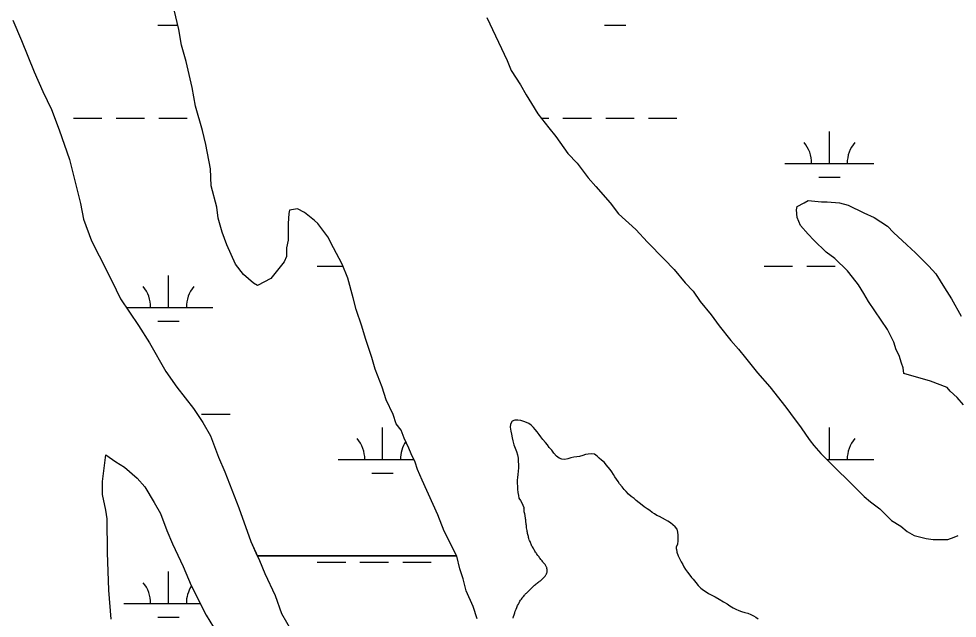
# Model space of a CAD drawing. Extents: x 3177185 to 3215018, y 812988 to 838321.
# Drawn here: x 3209124 to 3210178, y 823312 to 823986 of the extents above; entities that cross this region are included whole.
import ezdxf

# ---------------------------------------------------------------- set-up
doc = ezdxf.new("R2010")
doc.units = 0
for name, color, linetype in [('V-SITE-VEGE', 7, 'Continuous'), ('V-TOPO-SHOR', 7, 'Continuous'), ('V-WETL-SWMP', 7, 'Continuous')]:
    doc.layers.add(name, color=color, linetype=linetype)

msp = doc.modelspace()

# ---------------------------------------------------------------- linework, layer by layer
at = {"layer": 'V-SITE-VEGE'}
for points in [[(3209426.2, 823755.6), (3209426.2, 823737.1), (3209424.5, 823728.3), (3209424.5, 823718.7), (3209421.9, 823712.5), (3209406.9, 823694), (3209392, 823686.1), (3209387.6, 823688.7), (3209376.1, 823698.4), (3209367.3, 823709.8), (3209357.6, 823731.8), (3209352.3, 823745.9), (3209347.9, 823761.7), (3209346.1, 823774), (3209340, 823797.8), (3209339.1, 823817.1), (3209333.8, 823844.4), (3209330.2, 823860.2), (3209322.3, 823887.5), (3209318.7, 823908.6), (3209311.7, 823937.7), (3209306.4, 823956.1), (3209303.7, 823973.7), (3209298.4, 823995.7)], [(3209117.2, 823984.1), (3209126.9, 823961.3), (3209141, 823926.1), (3209150.7, 823904.1), (3209160.4, 823883.8), (3209169.2, 823861), (3209180.7, 823827.5), (3209193, 823778.3), (3209196.6, 823760.7), (3209205.4, 823736.1), (3209214.2, 823719.3), (3209228.3, 823691.2), (3209238, 823671), (3209258.3, 823641.1), (3209270.6, 823621.7), (3209289.1, 823589.2), (3209301.4, 823571.6), (3209319.9, 823547.9), (3209330.5, 823532), (3209339.3, 823517.1), (3209348.1, 823493.3), (3209355.2, 823476.6), (3209371.1, 823436.1), (3209384.3, 823398.3), (3209394, 823377.2), (3209400.2, 823362.3), (3209411.6, 823337.6), (3209418.7, 823317.4), (3209430.1, 823298)], [(3209649.5, 823987.2), (3209672.4, 823938.9), (3209676.9, 823927.4), (3209687.4, 823911.6), (3209693.6, 823900.2), (3209699.8, 823890.5), (3209706.8, 823879), (3209719.1, 823863.2), (3209727.1, 823853.5), (3209740.3, 823834.2), (3209750.9, 823823.6), (3209763.2, 823806.9), (3209772, 823797.3), (3209787.9, 823778.8), (3209797.5, 823766.5), (3209816.9, 823748.9), (3209830.1, 823734.8), (3209848.6, 823715.5), (3209860.1, 823704.1), (3209872.4, 823689.1), (3209881.2, 823679.5), (3209889.1, 823668), (3209901.5, 823653.1), (3209910.3, 823640.8), (3209923.5, 823624.1), (3209932.3, 823614.4), (3209940.2, 823604.7), (3209953.4, 823588), (3209967.5, 823572.2), (3209985.2, 823549.3), (3209995.7, 823535.2), (3210001.9, 823527.3), (3210008.1, 823517.7), (3210012.5, 823511.5), (3210016.9, 823506.2), (3210024.8, 823497.4), (3210073.2, 823449.1), (3210080.3, 823442.9), (3210090.9, 823435), (3210104.1, 823421.8), (3210114.6, 823415.7), (3210121.7, 823409.5), (3210129.6, 823405.1), (3210142.8, 823401.6), (3210150.7, 823400.7), (3210167.4, 823400.8), (3210174.5, 823403.4), (3210178.9, 823405.2)], [(3210106.5, 823622.5), (3210099.5, 823636.5), (3210078.3, 823668.2), (3210073, 823677), (3210066.9, 823686.7), (3210064.2, 823690.2), (3210054.5, 823702.5), (3210040.5, 823716.5), (3210030.8, 823723.6), (3210016.7, 823736.8), (3210010.5, 823743.8), (3210001.7, 823753.5), (3209998.2, 823762.3), (3209997.3, 823771.1), (3209998.2, 823774.6), (3210006.1, 823779), (3210010.5, 823781.6), (3210025.4, 823779.9), (3210031.6, 823779.9), (3210045.7, 823779), (3210055.4, 823776.4), (3210073, 823767.6), (3210084.4, 823762.3), (3210099.4, 823752.7), (3210106.4, 823745.6), (3210121.4, 823731.6), (3210131.1, 823722.8), (3210146.1, 823707.8), (3210154, 823699), (3210163.7, 823683.2), (3210171.6, 823670.9), (3210182.2, 823651.6)], [(3209638.7, 823311.4), (3209634.3, 823325.5), (3209626.3, 823343.1), (3209622.8, 823356.3), (3209619.3, 823367.7), (3209615.7, 823381.8), (3209601.6, 823409.9), (3209594.6, 823428.4), (3209589.3, 823439.9), (3209576.9, 823467.1), (3209571.7, 823479.4), (3209569, 823487.4), (3209564.6, 823497), (3209562, 823503.2), (3209556.7, 823514.6), (3209553.1, 823523.4), (3209547.8, 823530.5), (3209544.3, 823541), (3209536.4, 823557.7), (3209532, 823571.8), (3209524, 823592), (3209520.5, 823605.2), (3209513.4, 823626.3), (3209509, 823640.4), (3209502.9, 823658.9), (3209499.3, 823672.1), (3209493.2, 823694.1), (3209487, 823709.9), (3209477.3, 823728.4), (3209471.1, 823740.7), (3209459.7, 823755.6), (3209456.1, 823759.2), (3209444.7, 823767.9), (3209436.8, 823772.3), (3209428, 823770.6), (3209427.1, 823767), (3209426.2, 823755.6)], [(3210184.9, 823552.1), (3210177.9, 823560), (3210169.9, 823567.1), (3210166.4, 823571.5), (3210147.9, 823578.5), (3210118, 823587.3), (3210117.1, 823593.4), (3210115.3, 823598.7), (3210112.7, 823607.5), (3210109.2, 823613.7), (3210106.5, 823622.5)], [(3209227.7, 823311.1), (3209225.1, 823343.6), (3209223.3, 823385.9), (3209223.2, 823423.7), (3209221.5, 823433.4), (3209217.9, 823451), (3209217.9, 823465.9), (3209221.4, 823495.8), (3209232.9, 823487.9), (3209242.6, 823481.8), (3209256.6, 823469.5), (3209265.5, 823459.8), (3209276, 823442.2), (3209283.1, 823429.9), (3209290.1, 823410.6), (3209296.3, 823395.6), (3209308.6, 823370.1), (3209317.5, 823349), (3209334.2, 823315.6), (3209346.5, 823295.3)]]:
    msp.add_lwpolyline(points, dxfattribs=at)
at = {"layer": 'V-TOPO-SHOR'}
for points in [[(3209862.4, 823389.6), (3209862.7, 823392.5), (3209864.1, 823395.7), (3209864.5, 823398.7), (3209864.5, 823401.9), (3209864.5, 823405.6), (3209864, 823409), (3209863.2, 823412.2), (3209861, 823414.9), (3209858.5, 823417.1), (3209855.9, 823419.3), (3209852.9, 823421.1), (3209850.1, 823422.8), (3209846.9, 823424.6), (3209843.5, 823426.4), (3209840.6, 823427.7), (3209837.8, 823429.3), (3209835.2, 823431.1), (3209832.4, 823433.1), (3209829.6, 823435), (3209826.4, 823437.2), (3209823.9, 823439.2), (3209820.5, 823441.9), (3209817.3, 823444.3), (3209814.9, 823446.5), (3209811.7, 823449), (3209808.7, 823451.4), (3209805.9, 823454.4), (3209803.7, 823456.7), (3209801.4, 823459.7), (3209798.6, 823463.3), (3209797, 823465.8), (3209795.2, 823468.4), (3209793.4, 823471), (3209791.8, 823473.7), (3209789.8, 823476.5), (3209788, 823479.1), (3209785.6, 823482), (3209783.6, 823484.6), (3209781.6, 823487.2), (3209778.2, 823489.7), (3209775.8, 823491.9), (3209773.4, 823494.3), (3209770.5, 823496.6), (3209767.3, 823496.8), (3209763.5, 823496.6), (3209760.3, 823496), (3209757.2, 823495), (3209753.6, 823494), (3209750.6, 823493.4), (3209747.3, 823493), (3209743.7, 823492.4), (3209740.5, 823491.2), (3209737, 823490.5), (3209733.8, 823490.9), (3209730.6, 823492.1), (3209727.8, 823494.3), (3209724.8, 823497.8), (3209722.5, 823500.8), (3209719.7, 823504), (3209717.5, 823507.1), (3209715.3, 823509.7), (3209712.5, 823513), (3209710.3, 823516), (3209708.3, 823518.4), (3209705.9, 823521.7), (3209703.9, 823524.1), (3209701.9, 823526.5), (3209699.3, 823529), (3209696.7, 823531), (3209694, 823532.2), (3209691, 823533.2), (3209687.6, 823534.2), (3209684.2, 823534.7), (3209680.9, 823534.7), (3209678.1, 823533.5), (3209676.1, 823530.3), (3209675.9, 823527), (3209676.4, 823522.4), (3209677.2, 823518.8), (3209677.8, 823514.9), (3209678.6, 823511.3), (3209680, 823507), (3209681.4, 823503.2), (3209683, 823499.4), (3209683.8, 823495.7), (3209684.6, 823492.1), (3209684.8, 823488.3), (3209685.2, 823484.8), (3209685.1, 823481), (3209684.7, 823477.4), (3209684.3, 823473.7), (3209684.1, 823470.1), (3209683.7, 823467.1), (3209683.6, 823463.7), (3209683.8, 823460.4), (3209684, 823457), (3209684.4, 823453.6), (3209685.2, 823450.1)], [(3209685.2, 823450.1), (3209685.6, 823447.1), (3209687.2, 823444.5), (3209688.8, 823441.8), (3209691.2, 823436.6)], [(3209694, 823416.5), (3209693.8, 823417.5), (3209693.6, 823418.9), (3209693.4, 823419.9), (3209693.2, 823420.9), (3209693.2, 823421.8), (3209693.2, 823422.8), (3209693, 823423.8), (3209692.8, 823424.6), (3209692.8, 823425.2), (3209692.6, 823426), (3209692.6, 823426.8), (3209692.4, 823427.8), (3209692.2, 823428.6), (3209692, 823429.6), (3209691.8, 823430.6), (3209691.6, 823431.6), (3209691.6, 823432.6), (3209691.4, 823433.4), (3209691.4, 823434.2), (3209691.4, 823435), (3209691.4, 823435.6), (3209691.2, 823436), (3209691.4, 823436.4), (3209691.2, 823436.6)], [(3209689.1, 823334.6), (3209689.7, 823335.4), (3209690.1, 823336.1), (3209690.9, 823337.1), (3209691.3, 823337.9), (3209692.1, 823338.5), (3209692.7, 823339.3), (3209693.3, 823339.9), (3209693.9, 823340.5), (3209694.7, 823340.9), (3209695.4, 823341.7), (3209696, 823342.3), (3209696.8, 823343.1), (3209697.6, 823343.7), (3209698.2, 823344.3), (3209699, 823345.1), (3209699.8, 823345.9), (3209700.6, 823346.7), (3209701.6, 823347.7), (3209702.4, 823348.5), (3209703.2, 823349.3), (3209704.2, 823350.1), (3209705, 823350.9), (3209706, 823351.5), (3209706.8, 823352.3), (3209707.8, 823352.9), (3209708.8, 823353.7), (3209709.6, 823354.3), (3209710.5, 823354.9), (3209711.1, 823355.5), (3209711.5, 823356.1), (3209711.9, 823356.4), (3209712.5, 823357), (3209712.9, 823357.2), (3209713.3, 823357.6), (3209713.7, 823358), (3209714.1, 823358.6), (3209714.5, 823359), (3209715.1, 823359.6), (3209715.3, 823360), (3209715.9, 823360.8), (3209716.3, 823361.4), (3209716.7, 823362.2), (3209716.9, 823363), (3209717.1, 823363.8), (3209717.1, 823364.4), (3209717.3, 823365), (3209717.3, 823365.8), (3209717.1, 823366.6), (3209717.3, 823367.2), (3209716.9, 823367.8), (3209716.9, 823368.6), (3209716.9, 823369.2), (3209716.5, 823369.6), (3209716.3, 823370.2), (3209715.9, 823371.2), (3209715.3, 823371.6), (3209714.9, 823372.4), (3209714.3, 823373.2), (3209713.7, 823374.1), (3209712.9, 823374.7), (3209712.3, 823375.7), (3209711.7, 823376.5), (3209710.9, 823377.3), (3209710.3, 823378.3), (3209709.5, 823379.3), (3209708.7, 823380.1), (3209708.1, 823381.1), (3209707.3, 823382.1), (3209706.5, 823382.7), (3209706, 823383.7), (3209705.4, 823384.7), (3209704.8, 823385.7), (3209704.2, 823386.5), (3209703.6, 823387.5), (3209703, 823388.5), (3209702.4, 823389.4), (3209701.8, 823390.4), (3209701.4, 823391.2), (3209700.8, 823392.4), (3209700.2, 823393.2), (3209699.8, 823394.2), (3209699.2, 823395.2), (3209698.8, 823396.2), (3209698.4, 823397.2), (3209698, 823398.2), (3209697.4, 823399.4), (3209697.2, 823400.4), (3209696.6, 823401.8), (3209696.4, 823402.8), (3209696.2, 823404), (3209695.8, 823405.1), (3209695.6, 823406.1), (3209695.2, 823407.3), (3209695, 823408.5), (3209694.8, 823409.7), (3209694.8, 823410.9), (3209694.4, 823412.3), (3209694.2, 823413.7), (3209694, 823415.1), (3209694, 823416.5)], [(3209862.4, 823389.6), (3209862.8, 823386.4), (3209864.4, 823382.4), (3209865.9, 823379.1), (3209867.8, 823375.7), (3209869.5, 823372.7), (3209870.9, 823369.9), (3209872.7, 823366.8), (3209874.8, 823363.8), (3209877.4, 823360.6), (3209879.3, 823358.1), (3209881.3, 823355.9), (3209884.1, 823352.3), (3209887, 823349.1), (3209890, 823345.9), (3209892.9, 823343.7), (3209895.7, 823341.8), (3209898.6, 823340.1), (3209901.3, 823338.5), (3209905.8, 823336.3), (3209910.3, 823333.6), (3209915.2, 823330.6), (3209919.3, 823328.2), (3209922.5, 823326.2), (3209926.2, 823323.9), (3209929.2, 823322.3), (3209932.4, 823321), (3209935.6, 823319.8), (3209939.3, 823318.6), (3209942.7, 823317.7), (3209946, 823316.2), (3209948.9, 823314.8), (3209951.7, 823313.2), (3209954.1, 823311.3)], [(3209679, 823312.1), (3209679.6, 823314.1), (3209680.2, 823316.1), (3209680.8, 823318.2), (3209681.5, 823320.2), (3209682.5, 823322.4), (3209683.3, 823324.4), (3209684.1, 823326.4), (3209685.1, 823327.8), (3209685.9, 823329.4), (3209686.7, 823331.2), (3209687.5, 823332.4), (3209688.3, 823333.6), (3209689.1, 823334.6)]]:
    msp.add_lwpolyline(points, dxfattribs=at)
at = {"layer": 'V-WETL-SWMP'}
for p, q in [((3209303.7, 823973.7), (3209298.4, 823995.7)), ((3209117.2, 823984.1), (3209126.9, 823961.3)), ((3209279.9, 823978.6), (3209302.5, 823978.6)), ((3209649.5, 823987.2), (3209672.4, 823938.8)), ((3209781.8, 823978.6), (3209805.8, 823978.6)), ((3209306.4, 823956.1), (3209303.7, 823973.7)), ((3209126.9, 823961.3), (3209141, 823926.1)), ((3209311.7, 823937.7), (3209306.4, 823956.1)), ((3209318.7, 823908.6), (3209311.7, 823937.7)), ((3209672.4, 823938.8), (3209676.9, 823927.4)), ((3209141, 823926.1), (3209150.7, 823904.1)), ((3209676.9, 823927.4), (3209687.4, 823911.6)), ((3209322.3, 823887.5), (3209318.7, 823908.6)), ((3209687.4, 823911.6), (3209693.6, 823900.1)), ((3209150.7, 823904.1), (3209160.4, 823883.8)), ((3209693.6, 823900.1), (3209699.8, 823890.5)), ((3209160.4, 823883.8), (3209169.2, 823861)), ((3209330.2, 823860.2), (3209322.3, 823887.5)), ((3209699.8, 823890.5), (3209706.8, 823879)), ((3209185.1, 823874), (3209217.1, 823874)), ((3209233.1, 823874), (3209265.1, 823874)), ((3209281.1, 823874), (3209313.1, 823874)), ((3209706.8, 823879), (3209719.1, 823863.2)), ((3209710.8, 823874), (3209719, 823874)), ((3209735, 823874), (3209767, 823874)), ((3209783, 823874), (3209815, 823874)), ((3209831, 823874), (3209863, 823874)), ((3209719.1, 823863.2), (3209727.1, 823853.5)), ((3209169.2, 823861), (3209180.7, 823827.5)), ((3209333.8, 823844.4), (3209330.2, 823860.2)), ((3209727.1, 823853.5), (3209740.3, 823834.2)), ((3210034.3, 823823.2), (3210034.3, 823859.2)), ((3209339.1, 823817.1), (3209333.8, 823844.4)), ((3209740.3, 823834.2), (3209750.9, 823823.6)), ((3209180.7, 823827.5), (3209193, 823778.3)), ((3209750.9, 823823.6), (3209763.2, 823806.9)), ((3209984.3, 823823.2), (3210084.3, 823823.2)), ((3209340, 823797.8), (3209339.1, 823817.1)), ((3209763.2, 823806.9), (3209772, 823797.3)), ((3210022.3, 823807.8), (3210046.3, 823807.8)), ((3209346.1, 823774), (3209340, 823797.8)), ((3209772, 823797.3), (3209787.9, 823778.8)), ((3209193, 823778.3), (3209196.6, 823760.7)), ((3209787.9, 823778.8), (3209797.5, 823766.5)), ((3209998.2, 823774.6), (3210006.1, 823779)), ((3210006.1, 823779), (3210010.5, 823781.6)), ((3210010.5, 823781.6), (3210025.4, 823779.9)), ((3210025.4, 823779.9), (3210031.6, 823779.9)), ((3210031.6, 823779.9), (3210045.7, 823779)), ((3210045.7, 823779), (3210055.4, 823776.4)), ((3209347.9, 823761.7), (3209346.1, 823774)), ((3209428, 823770.6), (3209427.1, 823767)), ((3209436.8, 823772.3), (3209428, 823770.6)), ((3209444.7, 823767.9), (3209436.8, 823772.3)), ((3209456.1, 823759.2), (3209444.7, 823767.9)), ((3209997.3, 823771.1), (3209998.2, 823774.6)), ((3209998.2, 823762.3), (3209997.3, 823771.1)), ((3210055.4, 823776.4), (3210073, 823767.6)), ((3210073, 823767.6), (3210084.4, 823762.3)), ((3209196.6, 823760.7), (3209205.4, 823736.1)), ((3209352.3, 823745.9), (3209347.9, 823761.7)), ((3209427.1, 823767), (3209426.2, 823755.6)), ((3209459.7, 823755.6), (3209456.1, 823759.2)), ((3209797.5, 823766.5), (3209816.9, 823748.9)), ((3210001.7, 823753.5), (3209998.2, 823762.3)), ((3210084.4, 823762.3), (3210099.4, 823752.7)), ((3209426.2, 823755.6), (3209426.2, 823737.1)), ((3209471.1, 823740.7), (3209459.7, 823755.6)), ((3209816.9, 823748.9), (3209830.1, 823734.8)), ((3210010.5, 823743.8), (3210001.7, 823753.5)), ((3210099.4, 823752.7), (3210106.4, 823745.6)), ((3209205.4, 823736.1), (3209214.2, 823719.3)), ((3209357.6, 823731.8), (3209352.3, 823745.9)), ((3209426.2, 823737.1), (3209424.5, 823728.3)), ((3209477.3, 823728.4), (3209471.1, 823740.7)), ((3210016.7, 823736.8), (3210010.5, 823743.8)), ((3210030.8, 823723.6), (3210016.7, 823736.8)), ((3210106.4, 823745.6), (3210121.4, 823731.6)), ((3209367.3, 823709.8), (3209357.6, 823731.8)), ((3209424.5, 823728.3), (3209424.5, 823718.6)), ((3209487, 823709.9), (3209477.3, 823728.4)), ((3209830.1, 823734.8), (3209848.6, 823715.5)), ((3210121.4, 823731.6), (3210131.1, 823722.8)), ((3209214.2, 823719.3), (3209228.3, 823691.2)), ((3209424.5, 823718.6), (3209421.9, 823712.5)), ((3209848.6, 823715.5), (3209860.1, 823704.1)), ((3210040.5, 823716.5), (3210030.8, 823723.6)), ((3210054.5, 823702.5), (3210040.5, 823716.5)), ((3210131.1, 823722.8), (3210146.1, 823707.8)), ((3209376.1, 823698.4), (3209367.3, 823709.8)), ((3209421.9, 823712.5), (3209406.9, 823694)), ((3209459, 823707.8), (3209487.8, 823707.8)), ((3209493.2, 823694.1), (3209487, 823709.9)), ((3209860.1, 823704.1), (3209872.4, 823689.1)), ((3209960.9, 823707.8), (3209992.9, 823707.8)), ((3210008.9, 823707.8), (3210040.9, 823707.8)), ((3210146.1, 823707.8), (3210154, 823699)), ((3209291.9, 823661.4), (3209291.9, 823697.4)), ((3209387.6, 823688.7), (3209376.1, 823698.4)), ((3209406.9, 823694), (3209392, 823686.1)), ((3209499.3, 823672.1), (3209493.2, 823694.1)), ((3210064.2, 823690.2), (3210054.5, 823702.5)), ((3210154, 823699), (3210163.7, 823683.2)), ((3209228.3, 823691.2), (3209238, 823671)), ((3209392, 823686.1), (3209387.6, 823688.7)), ((3209872.4, 823689.1), (3209881.2, 823679.5)), ((3210066.9, 823686.7), (3210064.2, 823690.2)), ((3210073, 823677), (3210066.9, 823686.7)), ((3210163.7, 823683.2), (3210171.6, 823670.9)), ((3209881.2, 823679.5), (3209889.1, 823668)), ((3210078.3, 823668.2), (3210073, 823677)), ((3209238, 823671), (3209258.3, 823641.1)), ((3209502.9, 823658.9), (3209499.3, 823672.1)), ((3209889.1, 823668), (3209901.5, 823653.1)), ((3210099.5, 823636.5), (3210078.3, 823668.2)), ((3210171.6, 823670.9), (3210182.2, 823651.6)), ((3209244.5, 823661.4), (3209341.9, 823661.4)), ((3209509, 823640.4), (3209502.9, 823658.9)), ((3209901.5, 823653.1), (3209910.3, 823640.8)), ((3209258.3, 823641.1), (3209270.6, 823621.7)), ((3209279.9, 823645.9), (3209303.9, 823645.9)), ((3209513.4, 823626.3), (3209509, 823640.4)), ((3209910.3, 823640.8), (3209923.5, 823624.1)), ((3210106.5, 823622.5), (3210099.5, 823636.5)), ((3209270.6, 823621.7), (3209289.1, 823589.2)), ((3209520.5, 823605.2), (3209513.4, 823626.3)), ((3209923.5, 823624.1), (3209932.3, 823614.4)), ((3210109.2, 823613.7), (3210106.5, 823622.5)), ((3209932.3, 823614.4), (3209940.2, 823604.7)), ((3210112.7, 823607.5), (3210109.2, 823613.7)), ((3209524, 823592), (3209520.5, 823605.2)), ((3209940.2, 823604.7), (3209953.4, 823588)), ((3210115.3, 823598.7), (3210112.7, 823607.5)), ((3210117.1, 823593.4), (3210115.3, 823598.7)), ((3209289.1, 823589.2), (3209301.4, 823571.6)), ((3209532, 823571.8), (3209524, 823592)), ((3210118, 823587.3), (3210117.1, 823593.4)), ((3209953.4, 823588), (3209967.5, 823572.2)), ((3210147.9, 823578.5), (3210118, 823587.3)), ((3210166.4, 823571.5), (3210147.9, 823578.5)), ((3209301.4, 823571.6), (3209319.9, 823547.9)), ((3209536.4, 823557.7), (3209532, 823571.8)), ((3209967.5, 823572.2), (3209985.2, 823549.3)), ((3210169.9, 823567.1), (3210166.4, 823571.5)), ((3210177.9, 823560), (3210169.9, 823567.1)), ((3209544.3, 823541), (3209536.4, 823557.7)), ((3209319.9, 823547.9), (3209330.5, 823532)), ((3209985.2, 823549.3), (3209995.7, 823535.2)), ((3209329.1, 823541.3), (3209361.1, 823541.3)), ((3209547.8, 823530.5), (3209544.3, 823541)), ((3209330.5, 823532), (3209339.3, 823517.1)), ((3209532.4, 823490.5), (3209532.4, 823526.5)), ((3209553.1, 823523.4), (3209547.8, 823530.5)), ((3209995.7, 823535.2), (3210001.9, 823527.3)), ((3210001.9, 823527.3), (3210008.1, 823517.7)), ((3210034.3, 823490.5), (3210034.3, 823526.5)), ((3209339.3, 823517.1), (3209348.1, 823493.3)), ((3209556.7, 823514.6), (3209553.1, 823523.4)), ((3209562, 823503.2), (3209556.7, 823514.6)), ((3210008.1, 823517.7), (3210012.5, 823511.5)), ((3210012.5, 823511.5), (3210016.9, 823506.2)), ((3210016.9, 823506.2), (3210024.8, 823497.4)), ((3209348.1, 823493.3), (3209355.2, 823476.6)), ((3209564.6, 823497), (3209562, 823503.2)), ((3209569, 823487.4), (3209564.6, 823497)), ((3210024.8, 823497.4), (3210073.2, 823449.1)), ((3209482.4, 823490.5), (3209567.6, 823490.5)), ((3209571.7, 823479.4), (3209569, 823487.4)), ((3210031.7, 823490.5), (3210084.3, 823490.5)), ((3209355.2, 823476.6), (3209371.1, 823436.1)), ((3209520.4, 823475.1), (3209544.4, 823475.1)), ((3209576.9, 823467.1), (3209571.7, 823479.4)), ((3209589.3, 823439.9), (3209576.9, 823467.1)), ((3210073.2, 823449.1), (3210080.3, 823442.9)), ((3210080.3, 823442.9), (3210090.9, 823435)), ((3209371.1, 823436.1), (3209384.3, 823398.3)), ((3209594.6, 823428.4), (3209589.3, 823439.9)), ((3210090.9, 823435), (3210104.1, 823421.8)), ((3209601.6, 823409.9), (3209594.6, 823428.4)), ((3210104.1, 823421.8), (3210114.6, 823415.7)), ((3209615.4, 823382.4), (3209601.6, 823409.9)), ((3210114.6, 823415.7), (3210121.7, 823409.5)), ((3210121.7, 823409.5), (3210129.6, 823405.1)), ((3210129.6, 823405.1), (3210142.8, 823401.6)), ((3210142.8, 823401.6), (3210150.7, 823400.7)), ((3210150.7, 823400.7), (3210167.4, 823400.8)), ((3210167.4, 823400.8), (3210174.5, 823403.4)), ((3210174.5, 823403.4), (3210178.9, 823405.2)), ((3209384.3, 823398.3), (3209391.6, 823382.4)), ((3209391.6, 823382.4), (3209615.4, 823382.4)), ((3209459, 823375.1), (3209491, 823375.1)), ((3209507, 823375.1), (3209539, 823375.1)), ((3209555, 823375.1), (3209587, 823375.1)), ((3209291.9, 823328.7), (3209291.9, 823364.7)), ((3209241.9, 823328.7), (3209327.6, 823328.7)), ((3209279.9, 823313.2), (3209303.9, 823313.2))]:
    msp.add_line(p, q, dxfattribs=at)
for points in [[(3209227.7, 823311.1), (3209225.1, 823343.6), (3209223.3, 823385.9), (3209223.2, 823423.7), (3209221.5, 823433.4), (3209217.9, 823451), (3209217.9, 823465.9), (3209221.4, 823495.8), (3209232.9, 823487.9), (3209242.6, 823481.8), (3209256.6, 823469.5), (3209265.5, 823459.8), (3209276, 823442.2), (3209283.1, 823429.9), (3209290.1, 823410.6), (3209296.3, 823395.6), (3209308.6, 823370.1), (3209317.5, 823349), (3209334.2, 823315.6), (3209346.5, 823295.3)], [(3209615.4, 823382.4), (3209391.6, 823382.4), (3209394, 823377.2), (3209400.2, 823362.3), (3209411.6, 823337.6), (3209418.7, 823317.4), (3209430.1, 823298)], [(3209638.7, 823311.4), (3209634.3, 823325.5), (3209626.3, 823343.1), (3209622.8, 823356.3), (3209619.3, 823367.7), (3209615.7, 823381.8), (3209615.4, 823382.4)]]:
    msp.add_lwpolyline(points, dxfattribs=at)
for centre, start, end in [((3209979.1, 823823.7), 359.2282, 40.7718), ((3210089.5, 823823.7), 139.2282, 180.7718), ((3209236.7, 823661.8), 359.2282, 40.7718), ((3209347.2, 823661.8), 139.2282, 180.7718), ((3209477.2, 823491), 359.2282, 40.7718), ((3209587.6, 823491), 145.9197, 180.7718), ((3210089.5, 823491), 139.2282, 180.7718), ((3209236.7, 823329.1), 359.2282, 40.7718), ((3209347.2, 823329.1), 146.7091, 180.7718)]:
    msp.add_arc(centre, 35.2, start, end, dxfattribs=at)

doc.saveas('drawing.dxf')
